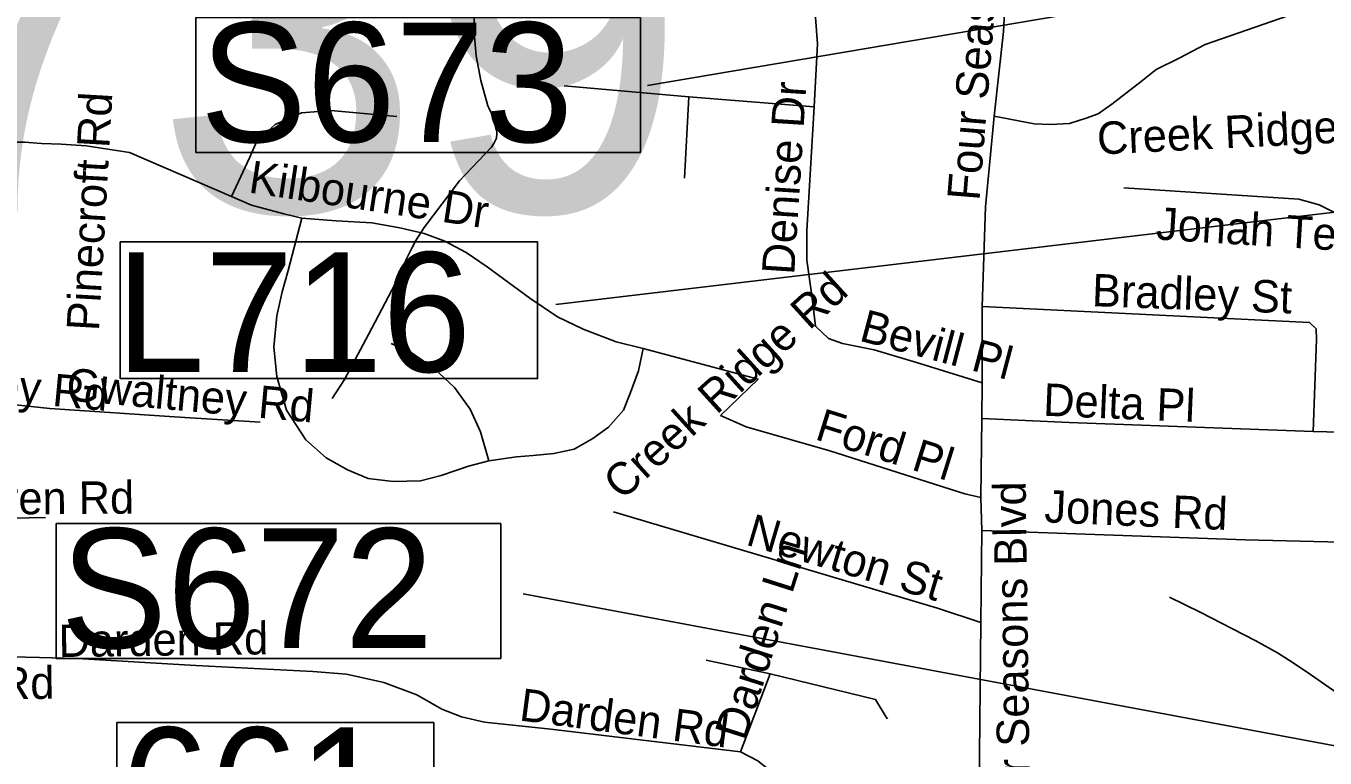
# Model space of a CAD drawing. Extents: x 1662474 to 1856135, y 779280 to 917889.
# Drawn here: x 1751773 to 1755580, y 828562 to 830706 of the extents above; entities that cross this region are included whole.
import ezdxf

# ---------------------------------------------------------------- set-up
doc = ezdxf.new("R2010")
doc.units = 0
for name, color, linetype in [('Exist Hydrographic Misc Water Feature', 7, 'Continuous'), ('Exist Road Non-System Structure Non-Sys Other Number Label', 7, 'Continuous'), ('Exist Road Non-System Type 51', 7, 'Continuous'), ('Exist Road Non-System Type 51 Label', 7, 'Continuous'), ('Exist Road Primary Interstate Structure Cantilever Sign Number Label', 7, 'Continuous'), ('Exist Road Primary US Structure Standard Bridge Number Label', 7, 'Continuous'), ('Exist Road Secondary Structure Culvert Number Label', 7, 'Continuous')]:
    doc.layers.add(name, color=color, linetype=linetype)

msp = doc.modelspace()

# ---------------------------------------------------------------- linework, layer by layer
at = {"layer": 'Exist Hydrographic Misc Water Feature'}
for points in [[(1752670, 829615.4), (1752706.5, 829671.1), (1752777.4, 829802.5), (1752865, 829969.8), (1752889.4, 830025.7), (1752903.5, 830055.5), (1752915.8, 830077.5), (1752940, 830115.3), (1753043.2, 830252.5), (1753136.1, 830349.7), (1753144, 830361.7), (1753152.3, 830377.7), (1753152.5, 830391.6), (1753152.5, 830397.6), (1753150.4, 830405.7), (1753142.8, 830433.7), (1753138.9, 830445.7), (1753134.8, 830455.8), (1753129.1, 830465.9), (1753127, 830471.9), (1753105.7, 830546), (1753092.2, 830618.2), (1753086.8, 830686.2), (1753087, 830732.2)], [(1755123.8, 829033.1), (1755215.5, 828988.3), (1755307.1, 828941.6), (1755376.9, 828905), (1755440.6, 828870.5), (1755472.4, 828850.2), (1755524.1, 828815.8), (1755649.4, 828728.7)]]:
    msp.add_lwpolyline(points, dxfattribs=at)
at = {"layer": 'Exist Road Non-System Type 51'}
for p, q in [((1753715.8, 830498.6), (1753350.1, 830530.6)), ((1753702.6, 830260.5), (1753715.8, 830498.6)), ((1754082.6, 830469.4), (1753715.8, 830498.6)), ((1754610.1, 830441.9), (1754585, 830176)), ((1754585, 830176), (1754575.6, 829884.2)), ((1754575.6, 829884.2), (1754575.6, 829660.9)), ((1753918.9, 829671.6), (1753581.6, 829761.1)), ((1753918.9, 829671.6), (1753807.9, 829564.8)), ((1754575.6, 829660.9), (1754574.2, 829556.9)), ((1754574.2, 829556.9), (1754571.6, 829325.4)), ((1755794.4, 829513), (1755545.4, 829518.5)), ((1754571.6, 829325.4), (1754574.2, 829228.8)), ((1751830.8, 829266.9), (1751113.1, 829250.6)), ((1754574.2, 829228.8), (1754571.6, 828959.5)), ((1754571.6, 828959.5), (1754564.9, 828382.4)), ((1753954.1, 828809.1), (1753765.9, 828848.5)), ((1753954.1, 828809.1), (1753867.4, 828580.2))]:
    msp.add_line(p, q, dxfattribs=at)
for points in [[(1754610.1, 830441.9), (1754727.5, 830419.4), (1754775, 830417.2), (1754831.5, 830420.6), (1754880, 830435.6), (1754915.1, 830448.4), (1754955.1, 830476.8), (1755041.4, 830542.9), (1755085.2, 830578.1), (1755152.8, 830611.9), (1755228.9, 830651.9), (1755496.2, 830744.2), (1756171.4, 830975.5), (1756270.2, 831022.2), (1756450.1, 831133.2), (1756650.1, 831264.2), (1756710.1, 831321.9), (1756758.1, 831369.4), (1756873.6, 831558.7), (1756921.4, 831648.4), (1756916.1, 831679.4), (1756791.2, 831838.2)], [(1754670.1, 831263.4), (1754657.1, 831059.2), (1754637.8, 830689.4), (1754610.1, 830441.9)], [(1754027.5, 830860.5), (1754062.4, 830785.7), (1754086.4, 830730.6), (1754092.6, 830653.2), (1754082.6, 830469.4)], [(1752375.1, 830206.8), (1752428.9, 830321.7), (1752450.1, 830368.2), (1752503.9, 830416.9), (1752580.4, 830451.9), (1752666.4, 830458.2), (1752860.1, 830440.6)], [(1754082.6, 830469.4), (1754061.1, 830105.9), (1754061.1, 830019.9), (1754075.6, 829916.7), (1754086.6, 829827.2)], [(1751876.4, 830359.5), (1751818.9, 830361.9), (1751769.1, 830365.5), (1751672.8, 830365.8), (1751472.8, 830343.5)], [(1752375.1, 830206.8), (1752076.4, 830335.6), (1751950.1, 830354.5), (1751876.4, 830359.5)], [(1755794.4, 829513), (1755806.8, 829926.2), (1755804.1, 829978.4), (1755798.6, 830020.7), (1755783.9, 830056.6), (1755758.8, 830081.8), (1755675.2, 830126.7), (1755562.6, 830182.1), (1755502.6, 830199.1), (1754990.2, 830231.9)], [(1752581.4, 830143.2), (1752528.9, 830155.9), (1752433.9, 830180.8), (1752375.1, 830206.8)], [(1753129.4, 829433), (1753069.9, 829417.2), (1752989.8, 829389.9), (1752928.9, 829373.7), (1752848.9, 829372.4), (1752775.9, 829380.5), (1752715, 829406.5), (1752652.8, 829441.4), (1752593.1, 829494.4), (1752536.2, 829581.2), (1752507.9, 829679.7), (1752499.8, 829765), (1752507.9, 829856.9), (1752524.1, 829927.8), (1752541.8, 829989.9), (1752581.4, 830143.2)], [(1753581.6, 829761.1), (1753503.1, 829781.2), (1753405.5, 829818), (1753331.2, 829854.5), (1753250.1, 829908.6), (1753125.1, 830000.7), (1753062.8, 830042.9), (1753000.2, 830075.5), (1752940.1, 830098.1), (1752869, 830114.4), (1752786.4, 830129), (1752682.6, 830135.4), (1752581.4, 830143.2)], [(1755545.4, 829518.5), (1755555.1, 829788.1), (1755553.5, 829819.1), (1755534.6, 829837.7), (1754575.6, 829884.2)], [(1754575.6, 829660.9), (1754392.6, 829717.8), (1754258.8, 829757.1), (1754165.4, 829776), (1754124.6, 829791), (1754086.6, 829827.2)], [(1753129.4, 829433), (1753105, 829517.5), (1753075.1, 829583.7), (1753029.4, 829647.2), (1752969.2, 829702.8), (1752904.5, 829747.4), (1752843.6, 829775.8)], [(1753581.6, 829761.1), (1753568, 829696), (1753545.1, 829632.4), (1753524.6, 829580.8), (1753480.1, 829530.9), (1753434.1, 829497.6), (1753379.8, 829467.1), (1753320.1, 829453.8), (1753259.4, 829448.5), (1753210.5, 829444.5), (1753129.4, 829433)], [(1751843.1, 829586.2), (1751595, 829612), (1751358.4, 829631.2), (1751259.4, 829628.2), (1751156.5, 829616.2)], [(1752459.1, 829545.9), (1752223.4, 829560.5), (1751843.1, 829586.2)], [(1754571.6, 829325.4), (1754524.1, 829335.9), (1754128.6, 829461.9), (1753883.8, 829532.4), (1753807.9, 829564.8)], [(1755545.4, 829518.5), (1754830.1, 829544.5), (1754574.2, 829556.9)], [(1755794.4, 829513), (1755789.1, 829190.8), (1755345.9, 829201.5), (1754574.2, 829228.8)], [(1754571.6, 828959.5), (1754443.9, 829001.5), (1753596.6, 829253.4), (1753495, 829282.9)], [(1751813.1, 828856.6), (1751356.8, 828867.4), (1751100.9, 828902.9)], [(1752918.1, 828746.9), (1752822.1, 828783.4), (1752712.4, 828807.9), (1752613.4, 828815.9), (1752270.9, 828833.5), (1751922.9, 828854), (1751813.1, 828856.6)], [(1754297.4, 828676.6), (1754294.1, 828682.1), (1754262.6, 828733.2), (1753954.1, 828809.1)], [(1753867.4, 828580.2), (1753310.8, 828646.7), (1753117.1, 828666.9), (1753049.4, 828683.1), (1752991.6, 828705.2), (1752918.1, 828746.9)], [(1754058.2, 828358.2), (1754020.4, 828445.9), (1753967.4, 828513.9), (1753917.6, 828554.5), (1753867.4, 828580.2)]]:
    msp.add_lwpolyline(points, dxfattribs=at)
at = {"layer": 'Exist Road Primary Interstate Structure Cantilever Sign Number Label'}
msp.add_line((1756406.4, 830254.9), (1753325.4, 829890.4), dxfattribs=at)
at = {"layer": 'Exist Road Primary US Structure Standard Bridge Number Label'}
for p, q in [((1756791.5, 831073.2), (1753594.7, 830531.6)), ((1755726.8, 828575.9), (1753230, 829043))]:
    msp.add_line(p, q, dxfattribs=at)
for points in [[(1752270.9, 830730.3), (1753573.5, 830730.3), (1753573.5, 830335.4), (1752270.9, 830335.4)], [(1751861.7, 829248.9), (1753164.4, 829248.9), (1753164.4, 828854), (1751861.7, 828854)], [(1752039.4, 828666.1), (1752968.3, 828666.1), (1752968.3, 828281.9), (1752039.4, 828281.9)]]:
    msp.add_lwpolyline(points, close=True, dxfattribs=at)
at = {"layer": 'Exist Road Secondary Structure Culvert Number Label'}
msp.add_lwpolyline([(1752049.5, 830073.4), (1753272.2, 830073.4), (1753272.2, 829673.2), (1752049.5, 829673.2)], close=True, dxfattribs=at)

# ---------------------------------------------------------------- texts
at = {"layer": 'Exist Road Non-System Structure Non-Sys Other Number Label'}
msp.add_text('J739', height=1049.86, dxfattribs=at).set_placement((1750667.4, 830163.2))
at = {"layer": 'Exist Road Non-System Type 51 Label'}
for s, rotation, p in [('Four Seasons Blvd', 85.4254, (1754567.2, 830192.6)), ('Denise Dr', 86.3408, (1754024.3, 829976)), ('Pinecroft Rd', 86.7516, (1751986.9, 829811.3)), ('Creek Ridge Rd', 2.8099, (1754914, 830329.2)), ('Kilbourne Dr', 351.3987, (1752422.8, 830218.5)), ('Jonah Ter', 356.5168, (1755082.7, 830080.8)), ('Creek Ridge Rd', 42.2895, (1753519.8, 829314.1)), ('Bradley St', 357.8979, (1754895.7, 829885.5)), ('Bevill Pl', 345.2138, (1754211.6, 829785)), ('Gwaltney Rd', 354.6221, (1751285.9, 829646.6)), ('Gwaltney Rd', 354.8152, (1751888.5, 829610.3)), ('Delta Pl', 357.6103, (1754752.7, 829564.8)), ('Ford Pl', 342.5387, (1754081.8, 829496.5)), ('Westwarren Rd', 0.3801, (1751215, 829272.2)), ('Four Seasons Blvd', 90.7738, (1754717.1, 828299.6)), ('Jones Rd', 357.5971, (1754756.2, 829252.5)), ('Newton St', 343.5066, (1753879.3, 829187.7)), ('Darden Ln', 72.3593, (1753880.8, 828609.9)), ('Darden Rd', 0.7664, (1751869.3, 828857.9)), ('Darden Rd', 0.7664, (1751242.8, 828727.8)), ('Darden Rd', 352.4999, (1753216.2, 828672.7))]:
    msp.add_text(s, height=95, rotation=rotation, dxfattribs=at).set_placement(p)
at = {"layer": 'Exist Road Primary US Structure Standard Bridge Number Label'}
for s, p in [('S673', (1752283.5, 830366)), ('S672', (1751874.3, 828884.6)), ('661', (1752051.9, 828301.7))]:
    msp.add_text(s, height=350, dxfattribs=at).set_placement(p)
at = {"layer": 'Exist Road Secondary Structure Culvert Number Label'}
msp.add_text('L716', height=350, dxfattribs=at).set_placement((1752036.5, 829693))

doc.saveas('drawing.dxf')
